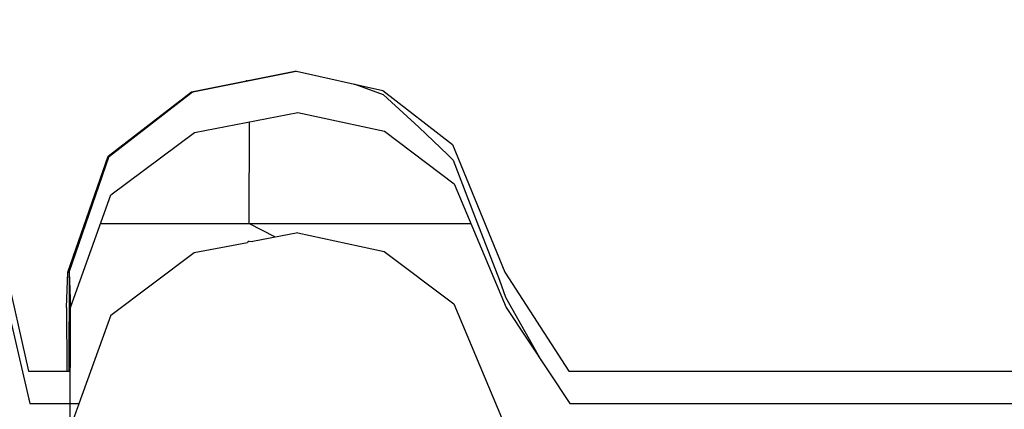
# Model space of a CAD drawing. Header units: millimetres. Extents: x -36478 to 31050, y -14815 to 11827.
# Tile 513 of 656: x -7589 to -7478, y 10892 to 10935. Entities that reach past the tile are written whole.
import ezdxf

# ---------------------------------------------------------------- set-up
doc = ezdxf.new("R2010")
doc.units = ezdxf.units.MM
doc.header["$MEASUREMENT"] = 0
doc.linetypes.add('Wipeout_Contour', pattern=[1000, 0, -1000])
for name, color, linetype in [('Nové_Konstrukce - krov', 7, 'Continuous'), ('Nové_Kóty - SP', 7, 'Continuous'), ('Nové_Výplně - Povrchové', 7, 'Continuous')]:
    doc.layers.add(name, color=color, linetype=linetype)
doc.styles.add('GENEROVANÝ_STYL_2', font='txt')
doc.dimstyles.new('GENEROVANÝ_STYL__1', dxfattribs={"dimtxt": 125, "dimasz": 190, "dimexe": 0.18, "dimexo": 300, "dimgap": 0, "dimtad": 1, "dimdec": 0, "dimzin": 0, "dimdsep": 46, "dimtxsty": 'GENEROVANÝ_STYL_2', "dimblk": 'ARROWHEAD_6', "dimblk1": 'ARROWHEAD_6', "dimblk2": 'ARROWHEAD_6', "dimcen": 0.09, "dimclrd": 1, "dimclre": 1, "dimclrt": 1, "dimazin": 0, "dimtfac": 1, "dimtdec": 4, "dimtmove": 0, "dimatfit": 3, "dimfxl": 1, "dimtolj": 1, "dimtzin": 0, "dimarcsym": 0})
doc.dimstyles.new('GENEROVANÝ_STYL__2', dxfattribs={"dimtxt": 125, "dimasz": 190, "dimexe": 0.18, "dimexo": 300, "dimgap": 0, "dimtad": 1, "dimdec": 0, "dimzin": 0, "dimdsep": 46, "dimtxsty": 'GENEROVANÝ_STYL_2', "dimblk": 'ARROWHEAD_6', "dimblk1": 'ARROWHEAD_6', "dimblk2": 'ARROWHEAD_6', "dimcen": 0.09, "dimclrd": 1, "dimclre": 1, "dimclrt": 1, "dimazin": 0, "dimtfac": 1, "dimtdec": 4, "dimtmove": 2, "dimatfit": 3, "dimfxl": 1, "dimtolj": 1, "dimtzin": 0, "dimarcsym": 0})

# ---------------------------------------------------------------- blocks, each defined once
blk = doc.blocks.new('*D6316')
at = {"layer": 'Nové_Kóty - SP', "color": 1, "linetype": 'Continuous', "lineweight": 25}
for p, q in [((-6330.41, 9887.65), (-4580.7, 11090.34)), ((-6160.47, 9640.43), (-6436.62, 10042.17)), ((-6304.64, 10026.71), (-6356.17, 9748.6)), ((-9579.03, 7654.66), (-6330.41, 9887.65)), ((-9553.27, 7793.71), (-9604.79, 7515.6))]:
    blk.add_line(p, q, dxfattribs=at)
at = {"layer": 'Nové_Kóty - SP', "color": 1, "lineweight": 25, "insert": (-8145, 8670.7), "char_height": 125, "attachment_point": 7, "rotation": 34.5034, "style": 'GENEROVANÝ_STYL_2'}
blk.add_mtext('\\A1;{\\pql;\\fArial|b0|i0|c0|p38;3\xa0942}', dxfattribs=at)
blk = doc.blocks.new('ARROWHEAD_6')
at = {"color": 0, "linetype": 'Continuous', "lineweight": 0}
for p, q in [((-0.5, -0.5), (0.5, 0.5)), ((0, 0), (-1, 0))]:
    blk.add_line(p, q, dxfattribs=at)
blk = doc.blocks.new('*D6326')
at = {"layer": 'Nové_Kóty - SP', "color": 1, "linetype": 'Continuous', "lineweight": 25}
for p, q in [((-4581.24, 11091.13), (-4857.39, 11492.87)), ((-4776.94, 11199.3), (-4725.42, 11477.41)), ((-4751.18, 11338.35), (-4627.57, 11423.32)), ((-10278.77, 7538.87), (-4751.18, 11338.35)), ((-10108.84, 7291.64), (-10384.98, 7693.38)), ((-10253.01, 7677.92), (-10304.54, 7399.81)), ((-10402.39, 7453.9), (-10278.77, 7538.87))]:
    blk.add_line(p, q, dxfattribs=at)
at = {"layer": 'Nové_Kóty - SP', "color": 1, "lineweight": 25, "insert": (-8042.9, 9106.07), "char_height": 125, "attachment_point": 7, "rotation": 34.5034, "style": 'GENEROVANÝ_STYL_2'}
blk.add_mtext('\\A1;{\\pql;\\fArial|b0|i0|c0|p38;6\xa0707- KROKEV}', dxfattribs=at)
blk = doc.blocks.new('*D6327')
at = {"layer": 'Nové_Kóty - SP', "color": 1, "linetype": 'Continuous', "lineweight": 25}
for p, q in [((-10443.65, 7778.73), (-4851.3, 11622.72)), ((-10273.71, 7531.5), (-10549.86, 7933.25)), ((-10294.79, 7517.01), (-10570.94, 7918.75)), ((-10417.88, 7917.78), (-10469.41, 7639.67)), ((-10490.49, 7625.18), (-10438.97, 7903.29)), ((-10464.73, 7764.24), (-10443.65, 7778.73)), ((-10588.34, 7679.27), (-10464.73, 7764.24))]:
    blk.add_line(p, q, dxfattribs=at)
at = {"layer": 'Nové_Kóty - SP', "color": 1, "lineweight": 25, "insert": (-10717.64, 7620.73), "char_height": 125, "attachment_point": 7, "rotation": 34.5034, "style": 'GENEROVANÝ_STYL_2'}
blk.add_mtext('\\A1;{\\pql;\\fArial|b0|i0|c0|p38;25}', dxfattribs=at)
blk = doc.blocks.new('*D6328')
at = {"layer": 'Nové_Kóty - SP', "color": 1, "linetype": 'Continuous', "lineweight": 25}
for p, q in [((-4681.37, 11375.49), (-4957.51, 11777.24)), ((-4877.07, 11483.67), (-4825.54, 11761.78)), ((-4851.3, 11622.72), (-4727.69, 11707.69)), ((-10443.65, 7778.73), (-4851.3, 11622.72)), ((-10417.88, 7917.78), (-10469.41, 7639.67)), ((-10490.49, 7625.18), (-10438.97, 7903.29))]:
    blk.add_line(p, q, dxfattribs=at)
at = {"layer": 'Nové_Kóty - SP', "color": 1, "lineweight": 25, "insert": (-7480.19, 9877.1), "char_height": 125, "attachment_point": 7, "rotation": 34.5034, "style": 'GENEROVANÝ_STYL_2'}
blk.add_mtext('\\A1;{\\pql;\\fArial|b0|i0|c0|p38;+ 6 787}', dxfattribs=at)

msp = doc.modelspace()

# ---------------------------------------------------------------- wipeouts: each hides what was drawn before it
at = {"color": 254, "linetype": 'Wipeout_Contour', "lineweight": 0, "ltscale": 53163.318273}
msp.add_wipeout([(-7558.35, 10929.58), (-7570, 10927.28), (-7569.83, 10927.28), (-7558.18, 10929.58)], dxfattribs=at).dxf.layer = 'Nové_Výplně - Povrchové'
at = {"color": 254, "linetype": 'Wipeout_Contour', "lineweight": 0, "ltscale": 39826.997587}
msp.add_wipeout([(-7563.68, 10910.32), (-7563.1, 10910.43), (-7563.52, 10910.47)], dxfattribs=at).dxf.layer = 'Nové_Výplně - Povrchové'
at = {"color": 254, "linetype": 'Wipeout_Contour', "lineweight": 0, "ltscale": 53116.271909}
msp.add_wipeout([(-7583.92, 10906.95), (-7584.06, 10902.98), (-7584.05, 10895.83), (-7583.91, 10895.83)], dxfattribs=at).dxf.layer = 'Nové_Výplně - Povrchové'
at = {"color": 254, "linetype": 'Wipeout_Contour', "lineweight": 0, "ltscale": 52655.973097}
msp.add_wipeout([(-7256.27, 10892.19), (-7256.41, 10895.83), (-7521.97, 10895.83), (-7521.84, 10892.19)], dxfattribs=at).dxf.layer = 'Nové_Výplně - Povrchové'

# ---------------------------------------------------------------- next in the draw order: wipeouts: each hides what was drawn before it
at = {"color": 254, "linetype": 'Wipeout_Contour', "lineweight": 0, "ltscale": 53171.574364}
msp.add_wipeout([(-7570, 10927.28), (-7579.39, 10920.03), (-7579.22, 10920.03), (-7569.83, 10927.28)], dxfattribs=at).dxf.layer = 'Nové_Výplně - Povrchové'
at = {"color": 254, "linetype": 'Wipeout_Contour', "lineweight": 0, "ltscale": 52960.390697}
msp.add_wipeout([(-7521.84, 10892.19), (-7521.97, 10895.83), (-7527.51, 10895.83), (-7527.38, 10892.19)], dxfattribs=at).dxf.layer = 'Nové_Výplně - Povrchové'

# ---------------------------------------------------------------- next in the draw order: wipeouts: each hides what was drawn before it
at = {"color": 254, "linetype": 'Wipeout_Contour', "lineweight": 0, "ltscale": 53154.044904}
msp.add_wipeout([(-7579.39, 10920.03), (-7583.92, 10906.95), (-7583.77, 10906.95), (-7579.22, 10920.03)], dxfattribs=at).dxf.layer = 'Nové_Výplně - Povrchové'
at = {"color": 254, "linetype": 'Wipeout_Contour', "lineweight": 0, "ltscale": 52992.887271}
msp.add_wipeout([(-7527.38, 10892.19), (-7527.51, 10895.83), (-7534.72, 10906.95), (-7534.58, 10902.98)], dxfattribs=at).dxf.layer = 'Nové_Výplně - Povrchové'

# ---------------------------------------------------------------- next in the draw order: wipeouts: each hides what was drawn before it
at = {"color": 254, "linetype": 'Wipeout_Contour', "lineweight": 0, "ltscale": 53049.041448}
msp.add_wipeout([(-7534.72, 10906.95), (-7540.59, 10921.32), (-7540.42, 10916.91), (-7534.58, 10902.98)], dxfattribs=at).dxf.layer = 'Nové_Výplně - Povrchové'
at = {"color": 254, "linetype": 'Wipeout_Contour', "lineweight": 0, "ltscale": 53119.478883}
msp.add_wipeout([(-7583.92, 10906.95), (-7583.91, 10895.83), (-7583.78, 10895.83), (-7583.77, 10906.95)], dxfattribs=at).dxf.layer = 'Nové_Výplně - Povrchové'

# ---------------------------------------------------------------- next in the draw order: wipeouts: each hides what was drawn before it
at = {"color": 254, "linetype": 'Wipeout_Contour', "lineweight": 0, "ltscale": 53097.801056}
msp.add_wipeout([(-7540.59, 10921.32), (-7548.45, 10927.41), (-7548.28, 10922.82), (-7540.42, 10916.91)], dxfattribs=at).dxf.layer = 'Nové_Výplně - Povrchové'

# ---------------------------------------------------------------- next in the draw order: wipeouts: each hides what was drawn before it
at = {"color": 254, "linetype": 'Wipeout_Contour', "lineweight": 0, "ltscale": 53131.204292}
msp.add_wipeout([(-7548.45, 10927.41), (-7558.18, 10929.58), (-7558.01, 10924.93), (-7548.28, 10922.82)], dxfattribs=at).dxf.layer = 'Nové_Výplně - Povrchové'

# ---------------------------------------------------------------- next in the draw order: linework, layer by layer
at = {"layer": 'Nové_Konstrukce - krov', "color": 1, "linetype": 'Continuous', "lineweight": 25}
for p, q in [((-7551.69, 10928.14), (-7551.61, 10928.11)), ((-7551.61, 10928.11), (-7548.43, 10926.97)), ((-7548.43, 10926.97), (-7547.91, 10926.5))]:
    msp.add_line(p, q, dxfattribs=at)

# ---------------------------------------------------------------- next in the draw order: wipeouts: each hides what was drawn before it
at = {"color": 254, "linetype": 'Wipeout_Contour', "lineweight": 0, "ltscale": 53155.321478}
msp.add_wipeout([(-7558.18, 10929.58), (-7569.83, 10927.28), (-7569.66, 10922.69), (-7558.01, 10924.93)], dxfattribs=at).dxf.layer = 'Nové_Výplně - Povrchové'

# ---------------------------------------------------------------- next in the draw order: linework, layer by layer
at = {"layer": 'Nové_Konstrukce - krov', "color": 1, "linetype": 'Continuous', "lineweight": 25}
for p, q in [((-7559.54, 10929.32), (-7558.2, 10929.58)), ((-7558.35, 10929.58), (-7558.18, 10929.58)), ((-7558.18, 10929.58), (-7548.45, 10927.41)), ((-7563.72, 10928.5), (-7563.85, 10928.5)), ((-7563.72, 10928.5), (-7559.54, 10929.32))]:
    msp.add_line(p, q, dxfattribs=at)

# ---------------------------------------------------------------- next in the draw order: wipeouts: each hides what was drawn before it
at = {"color": 254, "linetype": 'Wipeout_Contour', "lineweight": 0, "ltscale": 53163.824892}
msp.add_wipeout([(-7569.83, 10927.28), (-7579.22, 10920.03), (-7579.07, 10915.66), (-7569.66, 10922.69)], dxfattribs=at).dxf.layer = 'Nové_Výplně - Povrchové'

# ---------------------------------------------------------------- next in the draw order: linework, layer by layer
at = {"layer": 'Nové_Konstrukce - krov', "color": 1, "linetype": 'Continuous', "lineweight": 25}
for p, q in [((-7570, 10927.28), (-7558.35, 10929.58)), ((-7569.88, 10927.28), (-7558.22, 10929.58))]:
    msp.add_line(p, q, dxfattribs=at)

# ---------------------------------------------------------------- next in the draw order: wipeouts: each hides what was drawn before it
at = {"color": 254, "linetype": 'Wipeout_Contour', "lineweight": 0, "ltscale": 53146.828961}
msp.add_wipeout([(-7579.22, 10920.03), (-7583.77, 10906.95), (-7583.63, 10902.98), (-7579.07, 10915.66)], dxfattribs=at).dxf.layer = 'Nové_Výplně - Povrchové'

# ---------------------------------------------------------------- next in the draw order: wipeouts: each hides what was drawn before it
at = {"color": 254, "linetype": 'Wipeout_Contour', "lineweight": 0, "ltscale": 53112.853796}
msp.add_wipeout([(-7583.64, 10892.19), (-7583.63, 10902.98), (-7583.77, 10906.95), (-7583.78, 10895.83)], dxfattribs=at).dxf.layer = 'Nové_Výplně - Povrchové'

# ---------------------------------------------------------------- next in the draw order: wipeouts: each hides what was drawn before it
at = {"color": 254, "linetype": 'Wipeout_Contour', "lineweight": 0, "ltscale": 435387.873592}
msp.add_wipeout([(-7583.63, 10902.98), (-7583.64, 10892.19), (-7582.66, 10892.19), (-7579.09, 10902.14), (-7569.69, 10909.17), (-7563.68, 10910.32), (-7563.52, 10910.47), (-7563.1, 10910.43), (-7558.03, 10911.4), (-7548.31, 10909.3), (-7540.45, 10903.39), (-7534.6, 10889.46), (-7528.36, 10880.1), (-7250.79, 10880.1), (-7248.85, 10890.33), (-7242.12, 10891.86), (-7235.89, 10890.17), (-7233.57, 10880.1), (-7228.67, 10880.1), (-7228.66, 10889.46), (-7227.67, 10892.19), (-7233.22, 10892.19), (-7235.87, 10903.69), (-7242.1, 10905.38), (-7248.83, 10903.86), (-7251.04, 10892.19), (-7527.38, 10892.19), (-7534.58, 10902.98), (-7540.42, 10916.91), (-7548.28, 10922.82), (-7558.01, 10924.93), (-7569.66, 10922.69), (-7579.07, 10915.66)], dxfattribs=at).dxf.layer = 'Nové_Výplně - Povrchové'

# ---------------------------------------------------------------- next in the draw order: linework, layer by layer
at = {"layer": 'Nové_Konstrukce - krov', "color": 1, "linetype": 'Continuous', "lineweight": 25}
for p, q in [((-7548.45, 10927.41), (-7540.59, 10921.32)), ((-7579.39, 10920.03), (-7570, 10927.28)), ((-7579.27, 10920.03), (-7569.88, 10927.28)), ((-7547.91, 10926.5), (-7544.41, 10923.27)), ((-7569.66, 10922.69), (-7558.01, 10924.93)), ((-7558.01, 10924.93), (-7548.28, 10922.82)), ((-7563.51, 10923.87), (-7563.53, 10912.46)), ((-7544.41, 10923.27), (-7541.14, 10920.19)), ((-7579.07, 10915.66), (-7569.66, 10922.69)), ((-7548.28, 10922.82), (-7540.42, 10916.91)), ((-7541.14, 10920.19), (-7540.52, 10919.59)), ((-7540.52, 10919.59), (-7538.11, 10913.31)), ((-7538.11, 10913.31), (-7535.33, 10906.05)), ((-7580.22, 10912.46), (-7538.56, 10912.46)), ((-7535.33, 10906.05), (-7534.62, 10904.16)), ((-7527.51, 10895.83), (-7521.97, 10895.83)), ((-7521.97, 10895.83), (-7256.41, 10895.83)), ((-7527.38, 10892.19), (-7521.84, 10892.19)), ((-7521.84, 10892.19), (-7256.27, 10892.19))]:
    msp.add_line(p, q, dxfattribs=at)

# ---------------------------------------------------------------- next in the draw order: wipeouts: each hides what was drawn before it
at = {"color": 254, "linetype": 'Wipeout_Contour', "lineweight": 0, "ltscale": 79641.228742}
msp.add_wipeout([(-7569.69, 10909.17), (-7569.54, 10900.97), (-7557.88, 10903.06), (-7558.03, 10911.4), (-7563.1, 10910.43), (-7563.68, 10910.32)], dxfattribs=at).dxf.layer = 'Nové_Výplně - Povrchové'
at = {"color": 254, "linetype": 'Wipeout_Contour', "lineweight": 0, "ltscale": 52985.175311}
msp.add_wipeout([(-7534.6, 10889.46), (-7540.45, 10903.39), (-7540.31, 10895.54), (-7534.48, 10882.47)], dxfattribs=at).dxf.layer = 'Nové_Výplně - Povrchové'
at = {"color": 254, "linetype": 'Wipeout_Contour', "lineweight": 0, "ltscale": 53083.180097}
msp.add_wipeout([(-7579.09, 10902.14), (-7583.65, 10889.46), (-7583.52, 10882.47), (-7578.95, 10894.37)], dxfattribs=at).dxf.layer = 'Nové_Výplně - Povrchové'

# ---------------------------------------------------------------- next in the draw order: linework, layer by layer
at = {"layer": 'Nové_Konstrukce - krov', "color": 1, "linetype": 'Continuous', "lineweight": 25}
for p, q in [((-7560.54, 10910.92), (-7563.53, 10912.46)), ((-7563.52, 10910.47), (-7563.68, 10910.32)), ((-7563.52, 10910.47), (-7563.1, 10910.43)), ((-7534.62, 10904.16), (-7530.61, 10897.04))]:
    msp.add_line(p, q, dxfattribs=at)

# ---------------------------------------------------------------- next in the draw order: wipeouts: each hides what was drawn before it
at = {"color": 254, "linetype": 'Wipeout_Contour', "lineweight": 0, "ltscale": 53098.611784}
msp.add_wipeout([(-7569.69, 10909.17), (-7579.09, 10902.14), (-7578.95, 10894.37), (-7569.54, 10900.97)], dxfattribs=at).dxf.layer = 'Nové_Výplně - Povrchové'
at = {"color": 254, "linetype": 'Wipeout_Contour', "lineweight": 0, "ltscale": 53032.398071}
msp.add_wipeout([(-7540.45, 10903.39), (-7548.31, 10909.3), (-7548.16, 10901.09), (-7540.31, 10895.54)], dxfattribs=at).dxf.layer = 'Nové_Výplně - Povrchové'

# ---------------------------------------------------------------- next in the draw order: linework, layer by layer
at = {"layer": 'Nové_Konstrukce - krov', "color": 1, "linetype": 'Continuous', "lineweight": 25}
for p, q in [((-7540.59, 10921.32), (-7534.72, 10906.95)), ((-7540.42, 10916.91), (-7534.58, 10902.98)), ((-7569.69, 10909.17), (-7563.68, 10910.32))]:
    msp.add_line(p, q, dxfattribs=at)

# ---------------------------------------------------------------- next in the draw order: wipeouts: each hides what was drawn before it
at = {"color": 254, "linetype": 'Wipeout_Contour', "lineweight": 0, "ltscale": 53065.199285}
msp.add_wipeout([(-7548.31, 10909.3), (-7558.03, 10911.4), (-7557.88, 10903.06), (-7548.16, 10901.09)], dxfattribs=at).dxf.layer = 'Nové_Výplně - Povrchové'
at = {"color": 254, "linetype": 'Wipeout_Contour', "lineweight": 0, "ltscale": 52954.859604}
msp.add_wipeout([(-7534.48, 10882.47), (-7540.31, 10895.54), (-7540.18, 10884.07), (-7534.37, 10872.26)], dxfattribs=at).dxf.layer = 'Nové_Výplně - Povrchové'
at = {"color": 254, "linetype": 'Wipeout_Contour', "lineweight": 0, "ltscale": 53053.078128}
msp.add_wipeout([(-7578.95, 10894.37), (-7583.52, 10882.47), (-7583.41, 10872.26), (-7578.82, 10883.01)], dxfattribs=at).dxf.layer = 'Nové_Výplně - Povrchové'

# ---------------------------------------------------------------- next in the draw order: linework, layer by layer
at = {"layer": 'Nové_Konstrukce - krov', "color": 1, "linetype": 'Continuous', "lineweight": 25}
for p, q in [((-7558.03, 10911.4), (-7563.1, 10910.43)), ((-7558.03, 10911.4), (-7548.31, 10909.3)), ((-7534.72, 10906.95), (-7527.51, 10895.83)), ((-7534.58, 10902.98), (-7527.38, 10892.19))]:
    msp.add_line(p, q, dxfattribs=at)

# ---------------------------------------------------------------- next in the draw order: wipeouts: each hides what was drawn before it
at = {"color": 254, "linetype": 'Wipeout_Contour', "lineweight": 0, "ltscale": 53055.577067}
msp.add_wipeout([(-7557.88, 10903.06), (-7569.54, 10900.97), (-7569.41, 10888.98), (-7557.75, 10890.87)], dxfattribs=at).dxf.layer = 'Nové_Výplně - Povrchové'
at = {"color": 254, "linetype": 'Wipeout_Contour', "lineweight": 0, "ltscale": 52999.587112}
msp.add_wipeout([(-7540.31, 10895.54), (-7548.16, 10901.09), (-7548.03, 10889.09), (-7540.18, 10884.07)], dxfattribs=at).dxf.layer = 'Nové_Výplně - Povrchové'
at = {"color": 254, "linetype": 'Wipeout_Contour', "lineweight": 0, "ltscale": 53100.172557}
msp.add_wipeout([(-7583.78, 10895.83), (-7588.35, 10895.83), (-7588.21, 10892.19), (-7583.64, 10892.19)], dxfattribs=at).dxf.layer = 'Nové_Výplně - Povrchové'

# ---------------------------------------------------------------- next in the draw order: linework, layer by layer
at = {"layer": 'Nové_Konstrukce - krov', "color": 1, "linetype": 'Continuous', "lineweight": 25}
for p, q in [((-7579.09, 10902.14), (-7569.69, 10909.17)), ((-7540.45, 10903.39), (-7534.6, 10889.46))]:
    msp.add_line(p, q, dxfattribs=at)

# ---------------------------------------------------------------- next in the draw order: wipeouts: each hides what was drawn before it
at = {"color": 254, "linetype": 'Wipeout_Contour', "lineweight": 0, "ltscale": 53127.583791}
msp.add_wipeout([(-7588.21, 10892.19), (-7588.35, 10895.83), (-7591.01, 10907.69), (-7590.86, 10903.69)], dxfattribs=at).dxf.layer = 'Nové_Výplně - Povrchové'
at = {"color": 254, "linetype": 'Wipeout_Contour', "lineweight": 0, "ltscale": 53031.389057}
msp.add_wipeout([(-7548.16, 10901.09), (-7557.88, 10903.06), (-7557.75, 10890.87), (-7548.03, 10889.09)], dxfattribs=at).dxf.layer = 'Nové_Výplně - Povrchové'
at = {"color": 254, "linetype": 'Wipeout_Contour', "lineweight": 0, "ltscale": 53066.014605}
msp.add_wipeout([(-7569.54, 10900.97), (-7578.95, 10894.37), (-7578.82, 10883.01), (-7569.41, 10888.98)], dxfattribs=at).dxf.layer = 'Nové_Výplně - Povrchové'

# ---------------------------------------------------------------- next in the draw order: linework, layer by layer
at = {"layer": 'Nové_Konstrukce - krov', "color": 1, "linetype": 'Continuous', "lineweight": 25}
msp.add_line((-7548.31, 10909.3), (-7540.45, 10903.39), dxfattribs=at)

# ---------------------------------------------------------------- next in the draw order: wipeouts: each hides what was drawn before it
at = {"color": 254, "linetype": 'Wipeout_Contour', "lineweight": 0, "ltscale": 442092.320976}
msp.add_wipeout([(-7938.62, 10902.98), (-7938.64, 10892.19), (-7937.66, 10892.19), (-7934.08, 10902.14), (-7924.68, 10909.17), (-7918.67, 10910.32), (-7918.51, 10910.47), (-7918.09, 10910.43), (-7913.02, 10911.4), (-7903.3, 10909.3), (-7895.44, 10903.39), (-7889.6, 10889.46), (-7883.35, 10880.1), (-7605.78, 10880.1), (-7603.85, 10890.33), (-7597.12, 10891.86), (-7590.88, 10890.17), (-7588.57, 10880.1), (-7583.66, 10880.1), (-7583.65, 10889.46), (-7582.66, 10892.19), (-7588.21, 10892.19), (-7590.86, 10903.69), (-7597.09, 10905.38), (-7603.82, 10903.86), (-7606.03, 10892.19), (-7882.37, 10892.19), (-7889.57, 10902.98), (-7895.42, 10916.91), (-7903.28, 10922.82), (-7913, 10924.93), (-7924.66, 10922.69), (-7934.06, 10915.66)], dxfattribs=at).dxf.layer = 'Nové_Výplně - Povrchové'

# ---------------------------------------------------------------- next in the draw order: linework, layer by layer
at = {"layer": 'Nové_Konstrukce - krov', "color": 1, "linetype": 'Continuous', "lineweight": 25}
for p, q in [((-7583.92, 10906.95), (-7579.39, 10920.03)), ((-7583.81, 10906.95), (-7579.27, 10920.03)), ((-7583.63, 10902.98), (-7579.07, 10915.66)), ((-7591.01, 10907.69), (-7588.35, 10895.83)), ((-7584.06, 10902.98), (-7583.92, 10906.95)), ((-7583.92, 10906.95), (-7583.77, 10906.95)), ((-7583.78, 10906.95), (-7583.8, 10895.83)), ((-7583.77, 10906.95), (-7583.63, 10902.98)), ((-7590.86, 10903.69), (-7588.21, 10892.19)), ((-7584.06, 10902.98), (-7584.05, 10895.83)), ((-7583.65, 10889.46), (-7583.63, 10902.98)), ((-7579.09, 10902.14), (-7583.65, 10889.46)), ((-7588.35, 10895.83), (-7583.78, 10895.83)), ((-7588.21, 10892.19), (-7582.66, 10892.19))]:
    msp.add_line(p, q, dxfattribs=at)

# ---------------------------------------------------------------- next in the draw order: dimensions: what is measured, and where the dimension line sits
at = {"layer": 'Nové_Kóty - SP', "color": 1, "linetype": 'Continuous', "lineweight": 25}
for base, p1, p2, text, dimstyle, picture, middle in [((-4851.3, 11622.72), (-9826.86, 6881.41), (-4515.96, 11134.85), '+ 6 787', 'GENEROVANÝ_STYL__2', '*D6328', (-7268.85, 10098.2)), ((-10443.65, 7778.73), (-9842.86, 6859.52), (-9826.86, 6881.41), '25', 'GENEROVANÝ_STYL__1', '*D6327', (-10674.52, 7726.21)), ((-4751.18, 11338.35), (-9826.86, 6881.41), (-4362.54, 10772.95), '<MeasuredValue>- KROKEV', 'GENEROVANÝ_STYL__1', '*D6326', (-7174.22, 9779.01))]:
    dim = msp.add_linear_dim(base=base, p1=p1, p2=p2, angle=34.5034, text=text, dimstyle=dimstyle, dxfattribs=at)
    dim.commit()
    dim.dimension.update_dxf_attribs({"geometry": picture, "text_midpoint": middle, "dimtype": 160, "text_rotation": 34.5034})
dim = msp.add_linear_dim(base=(-6330.41, 9887.65), p1=(-9271.51, 7207.26), p2=(-6039.22, 9464.03), angle=34.5034, dimstyle='GENEROVANÝ_STYL__1', dxfattribs=at)
dim.commit()
dim.dimension.update_dxf_attribs({"geometry": '*D6316', "text_midpoint": (-8003.47, 8843.83), "dimtype": 160, "text_rotation": 34.5034})

doc.saveas('drawing.dxf')
